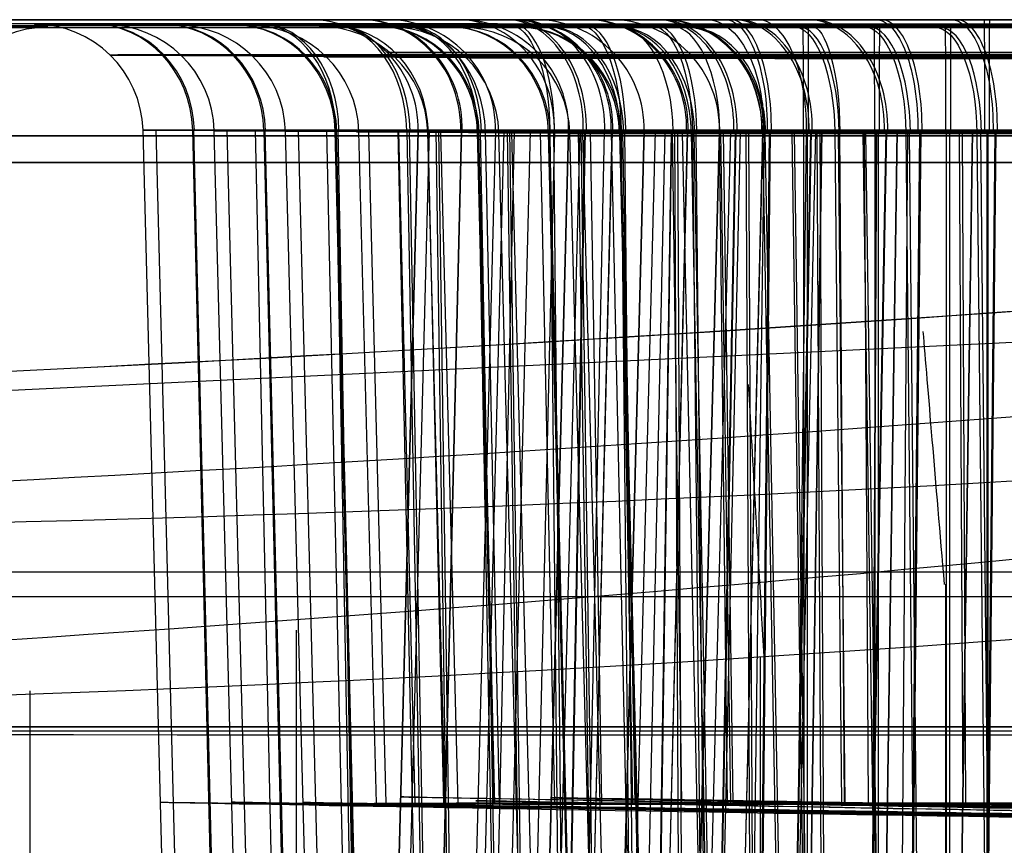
# Model space of a CAD drawing. Extents: x -64 to 57, y 4 to 161.
# Tile 302 of 342: x 9.05 to 10.4, y 155.03 to 156.17. Entities that reach past the tile are written whole.
import ezdxf

# ---------------------------------------------------------------- set-up
doc = ezdxf.new("R2010")
doc.units = 0
doc.layers.add('DEFAULT', color=7, linetype='CONTINUOUS')

msp = doc.modelspace()

# ---------------------------------------------------------------- linework, layer by layer
at = {"layer": 'DEFAULT', "color": 254}
for p, q in [((12.1083, 156.1663, 37.9762), (3.2359, 156.1663, 37.9733)), ((3.2359, 156.1663, 40.1558), (12.1084, 156.1663, 40.1578)), ((3.2359, 156.1663, 39.0655), (15.5379, 156.1663, 39.0655)), ((12.1084, 156.1663, 40.1578), (3.2359, 156.1663, 40.1558)), ((9.6019, 156.1667, 47.8246), (6.0712, 156.1667, 47.8246)), ((9.4073, 156.1583, 47.8655), (6.1436, 156.1584, 47.8594)), ((7.6048, 156.1663, 37.9747), (12.1083, 156.1663, 37.9762)), ((9.3869, 156.1663, 40.1572), (9.3869, 156.1663, 37.9753)), ((9.2585, 154.4104, 39.1712), (9.2166, 156.0143, 39.1715)), ((9.2166, 156.0143, 39.1715), (9.2166, 156.0143, 39.1761)), ((9.2585, 154.4104, 39.1712), (9.2166, 156.0143, 39.1715)), ((9.2758, 154.4105, 39.0005), (9.2347, 156.0144, 38.9926)), ((9.3241, 154.4104, 39.505), (9.2853, 156.0143, 39.5214)), ((9.3256, 154.4105, 38.8375), (9.2869, 156.0144, 38.8217)), ((9.3568, 154.4097, 42.1714), (9.3149, 156.0136, 42.1717)), ((9.3149, 156.0136, 42.1717), (9.3149, 156.0136, 42.1763)), ((9.3567, 154.4123, 42.1714), (9.3149, 156.0136, 42.1717)), ((9.374, 154.4097, 42.0007), (9.3329, 156.0137, 41.9928)), ((9.4067, 154.4105, 38.6865), (9.3719, 156.0145, 38.6635)), ((9.4224, 154.4096, 42.5052), (9.3836, 156.0135, 42.5216)), ((9.4239, 154.4098, 41.8377), (9.3852, 156.0137, 41.8219)), ((9.455, 154.409, 45.1716), (9.4131, 156.0129, 45.1719)), ((9.4131, 156.0129, 45.1719), (9.4131, 156.0129, 45.1765)), ((9.455, 154.4113, 45.1716), (9.4131, 156.0129, 45.1719)), ((9.4723, 154.409, 45.0009), (9.4311, 156.0129, 44.993)), ((9.505, 154.4098, 41.6867), (9.4702, 156.0137, 41.6637)), ((9.5206, 154.4089, 45.5054), (9.4818, 156.0128, 45.5217)), ((9.5123, 154.4103, 39.7884), (9.4826, 156.0142, 39.8184)), ((9.5221, 154.409, 44.8379), (9.4834, 156.013, 44.8221)), ((9.5155, 154.4106, 38.5546), (9.4859, 156.0145, 38.5252)), ((9.5385, 155.0862, 48.2476), (9.5144, 156.0122, 48.2498)), ((9.552, 155.0862, 48.0029), (9.5283, 156.0122, 47.9984)), ((9.5543, 154.4167, 45.131), (9.5961, 156.0128, 45.131)), ((9.5961, 156.0128, 45.131), (9.5543, 154.4167, 45.131)), ((9.6032, 154.4091, 44.6869), (9.5684, 156.013, 44.6639)), ((9.5922, 155.0861, 48.4866), (9.5695, 156.0121, 48.4953)), ((9.6113, 156.0128, 44.9773), (9.5703, 154.4167, 44.9691)), ((9.6105, 154.4095, 42.7886), (9.5808, 156.0135, 42.8186)), ((9.6138, 154.4098, 41.5548), (9.5842, 156.0138, 41.5254)), ((9.5961, 156.0128, 45.1338), (9.5961, 156.0128, 45.131)), ((9.6336, 155.0854, 51.1721), (9.6094, 156.0114, 51.1722)), ((9.6094, 156.0114, 51.1722), (9.6094, 156.0114, 51.1769)), ((9.6336, 155.086, 51.1721), (9.6094, 156.0114, 51.1722)), ((9.6317, 155.0862, 47.7713), (9.6101, 156.0123, 47.7605)), ((9.6557, 156.0128, 45.4315), (9.6171, 154.4167, 45.4475)), ((9.656, 156.0128, 44.8304), (9.6174, 154.4167, 44.8144)), ((9.6445, 154.4102, 39.8976), (9.6212, 156.0141, 39.9329)), ((9.6478, 154.4106, 38.4464), (9.6246, 156.0145, 38.4118)), ((9.6512, 155.0855, 50.998), (9.6275, 156.0115, 50.9934)), ((9.7027, 156.0128, 48.1978), (9.6611, 154.4167, 48.2014)), ((9.7143, 156.0128, 47.9818), (9.6732, 154.4167, 47.9739)), ((9.7005, 155.0853, 51.5127), (9.6781, 156.0114, 51.5222)), ((9.7088, 154.4088, 45.7888), (9.679, 156.0127, 45.8188)), ((9.7021, 155.0855, 50.8316), (9.6798, 156.0115, 50.8225)), ((9.712, 154.4091, 44.555), (9.6824, 156.013, 44.5256)), ((9.7084, 155.086, 48.7012), (9.6889, 156.012, 48.7158)), ((9.7288, 156.0128, 44.6944), (9.6941, 154.4167, 44.6711)), ((9.7423, 154.6811, 54.1722), (9.7075, 156.0107, 54.1724)), ((9.7075, 156.0107, 54.1724), (9.7075, 156.0107, 54.1771)), ((9.7423, 154.6814, 54.1722), (9.7075, 156.0107, 54.1724)), ((9.7505, 156.0128, 48.4087), (9.7114, 154.4167, 48.4234)), ((9.7428, 154.4095, 42.8977), (9.7194, 156.0134, 42.933)), ((9.746, 154.4099, 41.4467), (9.7228, 156.0138, 41.4121)), ((9.7597, 154.6811, 54.0001), (9.7256, 156.0107, 53.9936)), ((9.7842, 156.0128, 47.7773), (9.7469, 154.4167, 47.7585)), ((9.762, 154.4167, 51.131), (9.8038, 156.0128, 51.131)), ((9.8038, 156.0128, 51.131), (9.762, 154.4167, 51.131)), ((9.7849, 155.0855, 50.6775), (9.7648, 156.0115, 50.6642)), ((9.815, 154.4067, 54.506), (9.7762, 156.0106, 54.5224)), ((9.81, 154.6812, 53.8357), (9.7779, 156.0108, 53.8226)), ((9.8191, 156.0128, 50.9773), (9.7781, 154.4167, 50.9692)), ((9.7947, 154.4102, 39.9784), (9.7785, 156.0141, 40.0176)), ((9.7991, 154.4106, 38.3659), (9.7832, 156.0146, 38.3275)), ((9.8258, 156.0128, 45.6863), (9.7962, 154.4167, 45.7159)), ((9.8266, 156.0128, 44.5755), (9.7971, 154.4167, 44.5459)), ((9.8038, 156.0128, 51.1338), (9.8038, 156.0128, 51.131)), ((9.8475, 154.406, 57.1723), (9.8056, 156.01, 57.1726)), ((9.8056, 156.01, 57.1726), (9.8056, 156.01, 57.1773)), ((9.8475, 154.406, 57.1723), (9.8056, 156.01, 57.1726)), ((9.841, 154.4088, 45.8979), (9.8176, 156.0127, 45.9332)), ((9.8199, 154.4167, 48.6227), (9.8535, 156.0128, 48.5979)), ((9.8442, 154.4091, 44.4469), (9.821, 156.0131, 44.4123)), ((9.8648, 154.4061, 57.0016), (9.8236, 156.01, 56.9937)), ((9.8635, 156.0128, 51.4315), (9.8249, 154.4167, 51.4475)), ((9.8637, 156.0128, 50.8304), (9.8251, 154.4167, 50.8144)), ((9.8497, 155.086, 48.8528), (9.8341, 156.012, 48.8716)), ((9.8917, 154.6812, 53.6835), (9.8629, 156.0108, 53.6644)), ((9.866, 154.4167, 54.131), (9.9078, 156.0128, 54.131)), ((9.9078, 156.0128, 54.131), (9.866, 154.4167, 54.131)), ((9.9131, 154.406, 57.5063), (9.8743, 156.0099, 57.5226)), ((9.8925, 155.0852, 51.8019), (9.8754, 156.0113, 51.8192)), ((9.9147, 154.4061, 56.8385), (9.876, 156.01, 56.8228)), ((9.8929, 154.4095, 42.9786), (9.8768, 156.0134, 43.0177)), ((9.8958, 155.0856, 50.5429), (9.8788, 156.0116, 50.526)), ((9.8974, 154.4099, 41.3662), (9.8815, 156.0138, 41.3277)), ((9.923, 156.0128, 53.9774), (9.882, 154.4167, 53.9692)), ((9.9366, 156.0128, 50.6944), (9.9018, 154.4167, 50.6712)), ((9.9078, 156.0128, 54.1339), (9.9078, 156.0128, 54.131)), ((9.9451, 156.0127, 45.7843), (9.9218, 154.4167, 45.819)), ((9.9456, 156.0128, 44.478), (9.9224, 154.4167, 44.4432)), ((9.9674, 156.0128, 54.4315), (9.9288, 154.4167, 54.4474)), ((9.9677, 156.0128, 53.8305), (9.9291, 154.4167, 53.8145)), ((9.96, 155.0864, 47.415), (9.9473, 156.0124, 47.3945)), ((9.9586, 154.4102, 40.0287), (9.9504, 156.0141, 40.0703)), ((9.9624, 154.4106, 38.3167), (9.9544, 156.0146, 38.2759)), ((9.9958, 154.4061, 56.6875), (9.961, 156.0101, 56.6645)), ((9.97, 154.4167, 57.131), (10.0118, 156.0128, 57.131)), ((10.0118, 156.0128, 57.131), (9.97, 154.4167, 57.131)), ((10.0032, 154.4066, 54.7895), (9.9735, 156.0105, 54.8195)), ((9.9911, 154.4087, 45.9788), (9.975, 156.0127, 46.0179)), ((10.0014, 154.6812, 53.5504), (9.9769, 156.0108, 53.5261)), ((9.9956, 154.4092, 44.3664), (9.9797, 156.0131, 44.3279)), ((10.027, 156.0128, 56.9774), (9.986, 154.4167, 56.9692)), ((10.0335, 156.0128, 51.6863), (10.0039, 154.4167, 51.7158)), ((10.0343, 156.0128, 50.5755), (10.0048, 154.4167, 50.5459)), ((10.0405, 156.0128, 53.6945), (10.0058, 154.4167, 53.6712)), ((10.0118, 156.0128, 57.1339), (10.0118, 156.0128, 57.131)), ((10.0229, 155.0859, 48.968), (10.0119, 156.012, 48.9898)), ((10.0275, 155.0852, 51.9133), (10.014, 156.0112, 51.9336)), ((10.0308, 155.0856, 50.4326), (10.0174, 156.0116, 50.4126)), ((10.0714, 156.0128, 57.4314), (10.0328, 154.4167, 57.4474)), ((10.0717, 156.0128, 56.8305), (10.033, 154.4167, 56.8145)), ((10.0568, 154.4094, 43.0289), (10.0486, 156.0134, 43.0704)), ((10.0735, 156.0128, 47.4625), (10.0516, 154.4167, 47.427)), ((10.0606, 154.4099, 41.317), (10.0526, 156.0138, 41.2761)), ((10.0804, 156.0127, 45.8567), (10.0644, 154.4167, 45.8953)), ((10.0817, 156.0128, 44.4054), (10.0658, 154.4167, 44.3668)), ((10.1013, 154.4059, 57.7898), (10.0716, 156.0098, 57.8198)), ((10.1046, 154.4062, 56.5556), (10.075, 156.0101, 56.5262)), ((10.1374, 156.0128, 54.6862), (10.1079, 154.4167, 54.7157)), ((10.1382, 156.0128, 53.5756), (10.1087, 154.4167, 53.546)), ((10.1445, 156.0128, 56.6945), (10.1097, 154.4167, 56.6713)), ((10.1355, 154.4066, 54.8987), (10.1121, 156.0105, 54.9339)), ((10.1316, 156.0128, 48.8325), (10.1128, 154.4167, 48.8698)), ((10.1348, 154.6812, 53.4414), (10.1156, 156.0109, 53.4127)), ((10.1286, 154.4102, 40.046), (10.1285, 156.0141, 40.0884)), ((10.1528, 156.0127, 51.7842), (10.1296, 154.4167, 51.819)), ((10.1533, 156.0128, 50.478), (10.1301, 154.4167, 50.4433)), ((10.1332, 154.4106, 38.3002), (10.1333, 156.0145, 38.2586)), ((10.155, 154.4087, 46.0291), (10.1468, 156.0126, 46.0706)), ((10.1589, 154.4092, 44.3172), (10.1508, 156.0131, 44.2764)), ((10.1806, 155.0852, 51.9958), (10.1713, 156.0112, 52.0184)), ((10.1853, 155.0856, 50.3504), (10.1761, 156.0116, 50.3282)), ((10.1843, 155.0864, 47.3167), (10.1778, 156.0124, 47.2936)), ((10.2336, 154.4058, 57.899), (10.2102, 156.0097, 57.9342)), ((10.2414, 156.0128, 57.6861), (10.2118, 154.4167, 57.7156)), ((10.2176, 155.0859, 49.0397), (10.212, 156.0119, 49.0635)), ((10.2422, 156.0128, 56.5757), (10.2127, 154.4167, 56.5461)), ((10.2369, 154.4062, 56.4474), (10.2137, 156.0101, 56.4128)), ((10.228, 156.0127, 45.9016), (10.2199, 154.4167, 45.9425)), ((10.2286, 156.0128, 44.361), (10.2205, 154.4167, 44.32)), ((10.2268, 154.4094, 43.0462), (10.2267, 156.0134, 43.0885)), ((10.2314, 154.4099, 41.3004), (10.2315, 156.0138, 41.2588)), ((10.2567, 156.0127, 54.7841), (10.2335, 154.4167, 54.8189)), ((10.2572, 156.0128, 53.4781), (10.234, 154.4167, 53.4434)), ((10.2713, 156.0128, 47.3757), (10.2599, 154.4167, 47.3354)), ((10.2856, 154.4066, 54.9795), (10.2695, 156.0105, 55.0187)), ((10.2881, 156.0127, 51.8566), (10.2721, 154.4167, 51.8952)), ((10.2895, 156.0128, 50.4054), (10.2735, 154.4167, 50.3668)), ((10.2902, 154.4069, 53.3668), (10.2742, 156.0109, 53.3283)), ((10.325, 154.4087, 46.0463), (10.3249, 156.0126, 46.0887)), ((10.3296, 154.4091, 44.3007), (10.3297, 156.0131, 44.259)), ((10.3606, 156.0127, 57.784), (10.3374, 154.4167, 57.8187)), ((10.3611, 156.0128, 56.4782), (10.3379, 154.4167, 56.4435)), ((10.3479, 155.0852, 52.0471), (10.3431, 156.0112, 52.0711)), ((10.3519, 155.0856, 50.3002), (10.3472, 156.0116, 50.2767)), ((10.3838, 154.4058, 57.9798), (10.3676, 156.0097, 58.019)), ((10.3883, 154.4062, 56.3669), (10.3724, 156.0102, 56.3284)), ((10.392, 156.0127, 54.8565), (10.376, 154.4167, 54.8951)), ((10.3933, 156.0128, 53.4055), (10.3774, 154.4167, 53.3669)), ((10.381, 156.0128, 45.9167), (10.381, 154.4167, 45.9585)), ((10.3822, 156.0128, 44.346), (10.3822, 154.4167, 44.3042)), ((12.1083, 155.9698, 40.3578), (3.2359, 155.9698, 40.3558)), ((3.2359, 155.9698, 37.7733), (12.1083, 155.9698, 37.7762)), ((12.0349, 155.7989, 37.3667), (8.0507, 155.6081, 37.2299)), ((3.2359, 155.4056, 37.7635), (12.1083, 155.4056, 37.7664)), ((10.3238, 155.3882, 40.812), (10.3237, 153.5415, 40.8603)), ((3.2359, 155.3713, 40.3663), (12.1083, 155.3713, 40.3682)), ((9.428, 155.3249, 40.8127), (9.428, 153.5571, 40.8589)), ((10.068, 155.2882, 37.5228), (10.068, 153.5407, 37.477)), ((9.0603, 155.2414, 37.522), (9.0602, 153.5583, 37.4779)), ((11.3166, 155.0861, 48.1756), (9.5356, 155.0861, 48.1723)), ((9.6336, 155.0854, 51.1721), (9.6336, 155.086, 51.1721)), ((11.415, 155.0853, 51.1758), (9.6336, 155.0854, 51.1724))]:
    msp.add_line(p, q, dxfattribs=at)
at = {"layer": 'DEFAULT', "color": 254, "extrusion": (3.28787e-05, 1, 0.000242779)}
for centre, radius, start, end in [((-25.969, -615.3516, 156.1702), 651.2, 87.9432221, 89.9439449), ((-81.5281, 889.4198, 156.1702), 832.9546, 272.8966312, 275.4213071), ((-8.0165, 55.6317, 156.1702), 1.0638, 180.22, 0.1442), ((-8.0165, 55.6317, 156.1702), 1.0638, 0.1441, 180.2202), ((-10.1264, 39.1356, 156.1702), 1.0649, 180.243, 0.1673), ((-10.1264, 39.1356, 156.1702), 1.0649, 0.1671, 180.2431), ((-10.2246, 42.1358, 156.1702), 1.0648, 180.2412, 0.1655), ((-10.2246, 42.1358, 156.1702), 1.0648, 0.1653, 180.2413), ((-10.421, 48.1362, 156.1702), 1.0648, 143.4462, 36.3093), ((-10.3228, 45.136, 156.1702), 1.0648, 180.2401, 0.1644), ((-10.3228, 45.136, 156.1702), 1.0648, 0.1643, 180.2403), ((-10.5192, 51.1364, 156.1702), 1.0649, 180.2401, 0.1643), ((-10.5192, 51.1364, 156.1702), 1.0649, 0.1642, 180.2402), ((-10.6174, 54.1366, 156.1702), 1.065, 180.2412, 0.1655), ((-10.6174, 54.1366, 156.1702), 1.065, 0.1653, 180.2414), ((-10.421, 48.1362, 156.1702), 1.0648, 36.3091, 143.4465), ((-10.7156, 57.1368, 156.1702), 1.0651, 180.2431, 0.1673), ((-10.7156, 57.1368, 156.1702), 1.0651, 0.1672, 180.2432), ((-10.421, 48.1362, 156.1278), 0.9603, 36.3091, 143.4465), ((-10.421, 48.1362, 156.0242), 0.9149, 143.4462, 36.3094), ((-25.969, -615.3516, 155.1952), 651.183, 87.9432221, 89.9439449), ((-81.5281, 889.4196, 155.1952), 832.9374, 272.8966309, 275.4213073), ((-10.421, 48.1362, 155.0981), 0.8906, 143.4458, 36.309), ((-10.5192, 51.1364, 155.0981), 0.8907, 359.8712, 179.893), ((-10.5192, 51.1364, 155.0981), 0.8907, 359.8712, 179.893), ((-10.5192, 51.1364, 155.0981), 0.8907, 179.8928, 359.8714), ((-10.421, 48.1362, 155.0981), 0.8906, 36.3087, 143.4461)]:
    msp.add_arc(centre, radius, start, end, dxfattribs=at)
at = {"layer": 'DEFAULT', "color": 254, "extrusion": (1.09003e-12, 1, -2.95414e-10)}
msp.add_arc((-24.7859, -615.3846, 156.1667), 651.2, 88.0510012, 90.0517239, dxfattribs=at)
at = {"layer": 'DEFAULT', "color": 254, "extrusion": (2.93467e-14, 1, -2.18914e-15)}
msp.add_arc((-83.1755, 889.2796, 156.1667), 832.9546, 273.0044103, 275.5290862, dxfattribs=at)
at = {"layer": 'DEFAULT', "color": 254, "extrusion": (0, 1, 0)}
for centre, radius, start, end in [((-4.9239, 1.4636, 156.1667), 40.512, 89.99986, 100.34853), ((-4.9239, 1.4636, 156.1667), 40.512, 89.99986, 100.13683), ((-4.9238, 76.7173, 156.1667), 40.512, 259.6513, 269.99998), ((-10.5891, 51.1313, 156.1667), 0.9352, 180.2662, 0.1864), ((-10.5891, 51.1313, 156.1667), 0.9352, 0.1866, 180.2661), ((-10.7968, 57.1313, 156.1667), 0.935, 180.2718, 0.1921), ((-10.7968, 57.1313, 156.1667), 0.935, 0.1923, 180.2716), ((-24.7859, -615.3846, 155.1917), 651.183, 88.0510011, 90.0517239), ((-83.1755, 889.2794, 155.1917), 832.9374, 273.00441, 275.5290864)]:
    msp.add_arc(centre, radius, start, end, dxfattribs=at)
at = {"layer": 'DEFAULT', "color": 254, "extrusion": (2.71633e-14, 1, -2.56834e-13)}
msp.add_arc((-4.9238, 76.7173, 156.1667), 40.512, 259.6513, 269.99998, dxfattribs=at)
at = {"layer": 'DEFAULT', "color": 254, "extrusion": (0.003797, -0.000242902, 0.999993)}
msp.add_arc((8.874, 156.0199, 55.6617), 0.15, 89.9982, 178.4982, dxfattribs=at)
at = {"layer": 'DEFAULT', "color": 254, "extrusion": (0.003024, -0.000242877, 0.999995)}
msp.add_arc((8.9481, 156.0199, 39.1659), 0.15, 1.4982, 89.9982, dxfattribs=at)
at = {"layer": 'DEFAULT', "color": 254, "extrusion": (-0.379934, -0.000212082, 0.925014)}
msp.add_arc((-156.0054, 23.2708, 32.3537), 0.15, 91.4634, 179.9634, dxfattribs=at)
at = {"layer": 'DEFAULT', "color": 254, "extrusion": (0.386036, -0.000236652, 0.922484)}
msp.add_arc((156.0159, 6.9293, 40.011), 0.15, 271.536, 0.036, dxfattribs=at)
at = {"layer": 'DEFAULT', "color": 254, "extrusion": (0.002992, -0.000242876, 0.999995)}
msp.add_arc((9.0387, 156.0199, 42.1661), 0.15, 1.4982, 89.9982, dxfattribs=at)
at = {"layer": 'DEFAULT', "color": 254, "extrusion": (-0.379963, -0.000212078, 0.925002)}
msp.add_arc((-156.0046, 24.5027, 35.0908), 0.15, 91.4634, 179.9634, dxfattribs=at)
at = {"layer": 'DEFAULT', "color": 254, "extrusion": (0.386007, -0.000236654, 0.922496)}
msp.add_arc((156.0152, 7.9955, 42.8167), 0.15, 271.536, 0.036, dxfattribs=at)
at = {"layer": 'DEFAULT', "color": 254, "extrusion": (0.002974, -0.000242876, 0.999996)}
msp.add_arc((9.1287, 156.0199, 45.1664), 0.15, 1.4982, 89.9981, dxfattribs=at)
at = {"layer": 'DEFAULT', "color": 254, "extrusion": (-0.379979, -0.000212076, 0.924995)}
msp.add_arc((-156.0038, 25.7342, 37.8282), 0.15, 91.4634, 179.9634, dxfattribs=at)
at = {"layer": 'DEFAULT', "color": 254, "extrusion": (0.38599, -0.000236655, 0.922503)}
msp.add_arc((156.0146, 9.0622, 45.6225), 0.15, 271.536, 0.036, dxfattribs=at)
at = {"layer": 'DEFAULT', "color": 254, "extrusion": (0.082251, -0.000244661, 0.996612)}
msp.add_arc((156.0354, -4.9011, 48.8303), 0.15, 271.6691, 0.1691, dxfattribs=at)
at = {"layer": 'DEFAULT', "color": 254, "extrusion": (-0.704709, -0.000149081, 0.709496)}
msp.add_arc((-156.0086, 33.7527, 20.6304), 0.15, 91.4803, 179.9803, dxfattribs=at)
at = {"layer": 'DEFAULT', "color": 254, "extrusion": (0.709746, -0.000194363, 0.704458)}
msp.add_arc((156.0128, 21.761, 34.7564), 0.15, 271.5196, 0.0196, dxfattribs=at)
at = {"layer": 'DEFAULT', "color": 254, "extrusion": (-1.53712e-14, 1, -4.55395e-14)}
msp.add_arc((-10.3814, 45.1313, 156.1667), 0.9353, 180.2631, 0.1832, dxfattribs=at)
at = {"layer": 'DEFAULT', "color": 254, "extrusion": (0.003273, -1.90655e-13, 0.999995)}
msp.add_arc((9.2983, 156.0167, 45.165), 0.15, 358.5, 90, dxfattribs=at)
at = {"layer": 'DEFAULT', "color": 254, "extrusion": (-1.52527e-14, 1, -1.51286e-14)}
msp.add_arc((-10.3814, 45.1313, 156.1667), 0.9353, 0.1834, 180.263, dxfattribs=at)
at = {"layer": 'DEFAULT', "color": 254, "extrusion": (-2.31676e-10, 1, 6.66669e-14)}
msp.add_arc((-10.4853, 48.1313, 156.1667), 0.9353, 143.5856, 36.4481, dxfattribs=at)
at = {"layer": 'DEFAULT', "color": 254, "extrusion": (0.002973, -0.000242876, 0.999996)}
msp.add_arc((9.3073, 156.0199, 51.1673), 0.15, 1.4982, 89.9981, dxfattribs=at)
at = {"layer": 'DEFAULT', "color": 254, "extrusion": (-0.704731, -0.000149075, 0.709474)}
msp.add_arc((-156.0079, 35.9374, 22.6887), 0.15, 91.4803, 179.9803, dxfattribs=at)
at = {"layer": 'DEFAULT', "color": 254, "extrusion": (-0.452499, -0.000201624, 0.891765)}
msp.add_arc((-156.0041, 30.0936, 38.2107), 0.15, 91.4693, 179.9693, dxfattribs=at)
at = {"layer": 'DEFAULT', "color": 254, "extrusion": (0.709723, -0.000194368, 0.70448)}
msp.add_arc((156.0121, 23.8199, 36.9404), 0.15, 271.5196, 0.0196, dxfattribs=at)
at = {"layer": 'DEFAULT', "color": 254, "extrusion": (-0.37966, -3.24995e-15, 0.925126)}
msp.add_arc((-156.0167, 25.8034, 37.8108), 0.15, 88.5, 180, dxfattribs=at)
at = {"layer": 'DEFAULT', "color": 254, "extrusion": (0.38627, -7.14988e-14, 0.922386)}
msp.add_arc((156.0167, 8.7925, 45.6384), 0.15, 268.5, 0, dxfattribs=at)
at = {"layer": 'DEFAULT', "color": 254, "extrusion": (-0.379981, -0.000212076, 0.924994)}
msp.add_arc((-156.0022, 28.1959, 43.3038), 0.15, 91.4634, 179.9634, dxfattribs=at)
at = {"layer": 'DEFAULT', "color": 254, "extrusion": (0.385989, -0.000236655, 0.922503)}
msp.add_arc((156.0132, 11.1971, 51.2337), 0.15, 271.536, 0.036, dxfattribs=at)
at = {"layer": 'DEFAULT', "color": 254, "extrusion": (0.084691, 2.17413e-13, 0.996407)}
msp.add_arc((156.0167, -5.436, 48.8464), 0.15, 268.5, 360, dxfattribs=at)
at = {"layer": 'DEFAULT', "color": 254, "extrusion": (0.002994, -0.000242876, 0.999995)}
msp.add_arc((9.3953, 156.0199, 54.168), 0.15, 1.4982, 89.9981, dxfattribs=at)
at = {"layer": 'DEFAULT', "color": 254, "extrusion": (0.592141, -0.000215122, 0.805834)}
msp.add_arc((156.0115, 21.2346, 44.9605), 0.15, 271.5235, 0.0235, dxfattribs=at)
at = {"layer": 'DEFAULT', "color": 254, "extrusion": (-0.704744, -0.000149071, 0.709462)}
msp.add_arc((-156.0071, 38.1219, 24.7474), 0.15, 91.4803, 179.9803, dxfattribs=at)
at = {"layer": 'DEFAULT', "color": 254, "extrusion": (0.709711, -0.000194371, 0.704493)}
msp.add_arc((156.0114, 25.8793, 39.1241), 0.15, 271.5196, 0.0196, dxfattribs=at)
at = {"layer": 'DEFAULT', "color": 254, "extrusion": (-0.379962, -0.000212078, 0.925002)}
msp.add_arc((-156.0015, 29.4257, 46.0423), 0.15, 91.4634, 179.9634, dxfattribs=at)
at = {"layer": 'DEFAULT', "color": 254, "extrusion": (0.386008, -0.000236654, 0.922495)}
msp.add_arc((156.0125, 12.2658, 54.039), 0.15, 271.536, 0.036, dxfattribs=at)
at = {"layer": 'DEFAULT', "color": 254, "extrusion": (-0.450328, 6.6713e-14, 0.892863)}
msp.add_arc((-156.0167, 30.1015, 38.2528), 0.15, 88.5, 180, dxfattribs=at)
at = {"layer": 'DEFAULT', "color": 254, "extrusion": (0.003329, 4.16418e-13, 0.999994)}
msp.add_arc((9.4836, 156.0167, 51.1662), 0.15, 358.5, 90, dxfattribs=at)
at = {"layer": 'DEFAULT', "color": 254, "extrusion": (0.003027, -0.000242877, 0.999995)}
msp.add_arc((9.4825, 156.0199, 57.1689), 0.15, 1.4982, 89.9982, dxfattribs=at)
at = {"layer": 'DEFAULT', "color": 254, "extrusion": (-0.704497, 3.86432e-14, 0.709707)}
msp.add_arc((-156.0167, 38.2273, 24.7164), 0.15, 88.5, 180, dxfattribs=at)
at = {"layer": 'DEFAULT', "color": 254, "extrusion": (0.922314, 6.34953e-05, -0.386441)}
msp.add_arc((156.01, 38.9848, -5.7838), 0.15, 0.015, 88.5151, dxfattribs=at)
at = {"layer": 'DEFAULT', "color": 254, "extrusion": (0.709938, 8.05809e-15, 0.704265)}
msp.add_arc((156.0167, 25.6645, 39.1545), 0.15, 268.5, 360, dxfattribs=at)
at = {"layer": 'DEFAULT', "color": 254, "extrusion": (-0.379609, -3.29002e-14, 0.925147)}
msp.add_arc((-156.0167, 28.2712, 43.2843), 0.15, 88.5, 180, dxfattribs=at)
at = {"layer": 'DEFAULT', "color": 254, "extrusion": (0.386321, 8.65465e-14, 0.922364)}
msp.add_arc((156.0167, 10.9213, 51.2524), 0.15, 268.5, 0, dxfattribs=at)
at = {"layer": 'DEFAULT', "color": 254, "extrusion": (0.925243, -0.000122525, 0.379375)}
msp.add_arc((156.0115, 33.474, 24.2163), 0.15, 271.515, 0.0151, dxfattribs=at)
at = {"layer": 'DEFAULT', "color": 254, "extrusion": (-2.31676e-10, 1, 2.54666e-14)}
msp.add_arc((-10.4853, 48.1313, 156.1667), 0.9353, 36.4484, 143.5853, dxfattribs=at)
at = {"layer": 'DEFAULT', "color": 254, "extrusion": (0.594098, 7.49505e-09, 0.804393)}
msp.add_arc((156.0167, 21.0957, 44.9457), 0.15, 268.5, 360, dxfattribs=at)
at = {"layer": 'DEFAULT', "color": 254, "extrusion": (-0.379933, -0.000212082, 0.925014)}
msp.add_arc((-156.0007, 30.6548, 48.7812), 0.15, 91.4634, 179.9634, dxfattribs=at)
at = {"layer": 'DEFAULT', "color": 254, "extrusion": (0.386039, -0.000236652, 0.922483)}
msp.add_arc((156.0119, 13.3353, 56.8442), 0.15, 271.536, 0.036, dxfattribs=at)
at = {"layer": 'DEFAULT', "color": 254, "extrusion": (1.52572e-14, 1, 1.51326e-14)}
msp.add_arc((-10.693, 54.1313, 156.1667), 0.9351, 180.2687, 0.1889, dxfattribs=at)
at = {"layer": 'DEFAULT', "color": 254, "extrusion": (1.51359e-14, 1, -1.52419e-14)}
msp.add_arc((-10.693, 54.1313, 156.1667), 0.9351, 0.1891, 180.2685, dxfattribs=at)
at = {"layer": 'DEFAULT', "color": 254, "extrusion": (0.003374, 2.14934e-13, 0.999994)}
msp.add_arc((9.5752, 156.0167, 54.167), 0.15, 358.5, 90, dxfattribs=at)
at = {"layer": 'DEFAULT', "color": 254, "extrusion": (-0.704745, -0.000149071, 0.709461)}
msp.add_arc((-156.0056, 42.49, 28.866), 0.15, 91.4803, 179.9803, dxfattribs=at)
at = {"layer": 'DEFAULT', "color": 254, "extrusion": (0.70971, -0.000194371, 0.704494)}
msp.add_arc((156.01, 29.9995, 43.4908), 0.15, 271.5196, 0.0196, dxfattribs=at)
at = {"layer": 'DEFAULT', "color": 254, "extrusion": (0.922326, 6.34878e-05, -0.386412)}
msp.add_arc((156.0092, 41.7901, -6.8513), 0.15, 0.015, 88.5151, dxfattribs=at)
at = {"layer": 'DEFAULT', "color": 254, "extrusion": (0.925231, -0.000122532, 0.379405)}
msp.add_arc((156.0107, 36.2118, 25.4465), 0.15, 271.515, 0.0151, dxfattribs=at)
at = {"layer": 'DEFAULT', "color": 254, "extrusion": (-0.379569, -3.73521e-14, 0.925164)}
msp.add_arc((-156.0167, 29.5042, 46.0216), 0.15, 88.5, 180, dxfattribs=at)
at = {"layer": 'DEFAULT', "color": 254, "extrusion": (0.386362, 1.94463e-13, 0.922347)}
msp.add_arc((156.0167, 11.9868, 54.0591), 0.15, 268.5, 0, dxfattribs=at)
at = {"layer": 'DEFAULT', "color": 254, "extrusion": (0.00343, 1.0097e-15, 0.999994)}
msp.add_arc((9.6658, 156.0167, 57.1679), 0.15, 358.5, 90, dxfattribs=at)
at = {"layer": 'DEFAULT', "color": 254, "extrusion": (-0.704731, -0.000149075, 0.709475)}
msp.add_arc((-156.0049, 44.6733, 30.9262), 0.15, 91.4803, 179.9803, dxfattribs=at)
at = {"layer": 'DEFAULT', "color": 254, "extrusion": (0.852435, 9.89058e-05, -0.522832)}
msp.add_arc((156.0073, 45.4611, -16.284), 0.15, 0.0163, 88.5163, dxfattribs=at)
at = {"layer": 'DEFAULT', "color": 254, "extrusion": (0.709724, -0.000194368, 0.704479)}
msp.add_arc((156.0093, 32.0607, 45.6734), 0.15, 271.5196, 0.0196, dxfattribs=at)
at = {"layer": 'DEFAULT', "color": 254, "extrusion": (0.922333, 6.34836e-05, -0.386395)}
msp.add_arc((156.0085, 44.5954, -7.9192), 0.15, 0.015, 88.5151, dxfattribs=at)
at = {"layer": 'DEFAULT', "color": 254, "extrusion": (0.925224, -0.000122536, 0.379421)}
msp.add_arc((156.01, 38.95, 26.6763), 0.15, 271.515, 0.0151, dxfattribs=at)
at = {"layer": 'DEFAULT', "color": 254, "extrusion": (-0.704458, 4.57664e-14, 0.709746)}
msp.add_arc((-156.0167, 42.6002, 28.8306), 0.15, 88.5, 180, dxfattribs=at)
at = {"layer": 'DEFAULT', "color": 254, "extrusion": (0.709977, -1.08628e-13, 0.704225)}
msp.add_arc((156.0167, 29.7801, 43.5259), 0.15, 268.5, 360, dxfattribs=at)
at = {"layer": 'DEFAULT', "color": 254, "extrusion": (-0.379518, 3.50371e-13, 0.925184)}
msp.add_arc((-156.0167, 30.7364, 48.7594), 0.15, 88.5, 180, dxfattribs=at)
at = {"layer": 'DEFAULT', "color": 254, "extrusion": (0.386414, -1.69175e-13, 0.922326)}
msp.add_arc((156.0167, 13.0531, 56.8656), 0.15, 268.5, 0, dxfattribs=at)
at = {"layer": 'DEFAULT', "color": 254, "extrusion": (0.891998, -0.000139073, 0.452039)}
msp.add_arc((156.0095, 39.334, 31.055), 0.15, 271.5156, 0.0156, dxfattribs=at)
at = {"layer": 'DEFAULT', "color": 254, "extrusion": (-0.704708, -0.000149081, 0.709497)}
msp.add_arc((-156.0041, 46.8561, 32.9871), 0.15, 91.4803, 179.9803, dxfattribs=at)
at = {"layer": 'DEFAULT', "color": 254, "extrusion": (0.709747, -0.000194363, 0.704457)}
msp.add_arc((156.0086, 34.1225, 47.8557), 0.15, 271.5196, 0.0196, dxfattribs=at)
at = {"layer": 'DEFAULT', "color": 254, "extrusion": (0.851152, -2.89824e-14, -0.524919)}
msp.add_arc((156.0167, 45.5357, -16.3405), 0.15, 360, 91.5, dxfattribs=at)
at = {"layer": 'DEFAULT', "color": 254, "extrusion": (0.922201, -2.05102e-13, -0.38671)}
msp.add_arc((156.0167, 44.6995, -7.8789), 0.15, 359.9999, 91.5, dxfattribs=at)
at = {"layer": 'DEFAULT', "color": 254, "extrusion": (0.925352, 1.42908e-14, 0.37911)}
msp.add_arc((156.0167, 38.762, 26.7161), 0.15, 268.5, 0, dxfattribs=at)
at = {"layer": 'DEFAULT', "color": 254, "extrusion": (-0.704427, -1.74473e-13, 0.709776)}
msp.add_arc((-156.0167, 44.786, 30.8887), 0.15, 88.5, 180, dxfattribs=at)
at = {"layer": 'DEFAULT', "color": 254, "extrusion": (0.710008, 1.97668e-14, 0.704194)}
msp.add_arc((156.0167, 31.8388, 45.7109), 0.15, 268.5, 360, dxfattribs=at)
at = {"layer": 'DEFAULT', "color": 254, "extrusion": (0.89307, 9.56508e-14, 0.449917)}
msp.add_arc((156.0167, 39.2024, 31.0192), 0.15, 268.5, 0, dxfattribs=at)
at = {"layer": 'DEFAULT', "color": 254, "extrusion": (0.922334, 6.34833e-05, -0.386394)}
msp.add_arc((156.007, 50.2056, -10.0565), 0.15, 0.015, 88.5151, dxfattribs=at)
at = {"layer": 'DEFAULT', "color": 254, "extrusion": (0.925224, -0.000122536, 0.379422)}
msp.add_arc((156.0086, 44.4272, 29.1348), 0.15, 271.515, 0.0151, dxfattribs=at)
at = {"layer": 'DEFAULT', "color": 254, "extrusion": (0.999989, -3.17493e-05, -0.004651)}
msp.add_arc((156.011, 38.1553, 9.9444), 0.15, 0.0139, 88.5139, dxfattribs=at)
at = {"layer": 'DEFAULT', "color": 254, "extrusion": (-0.704388, -1.30888e-14, 0.709815)}
msp.add_arc((-156.0167, 46.9713, 32.9475), 0.15, 88.5, 180, dxfattribs=at)
at = {"layer": 'DEFAULT', "color": 254, "extrusion": (0.999995, -3.20859e-05, -0.003265)}
msp.add_arc((156.0105, 40.2712, 9.9986), 0.15, 271.5139, 0.0139, dxfattribs=at)
at = {"layer": 'DEFAULT', "color": 254, "extrusion": (0.962528, 3.41907e-05, -0.271182)}
msp.add_arc((156.0081, 48.133, -3.0232), 0.15, 0.0144, 88.5145, dxfattribs=at)
at = {"layer": 'DEFAULT', "color": 254, "extrusion": (0.710047, -5.54717e-14, 0.704155)}
msp.add_arc((156.0167, 33.8982, 47.8954), 0.15, 268.5, 360, dxfattribs=at)
at = {"layer": 'DEFAULT', "color": 254, "extrusion": (0.922326, 6.34882e-05, -0.386413)}
msp.add_arc((156.0063, 53.0104, -11.1263), 0.15, 0.015, 88.5151, dxfattribs=at)
at = {"layer": 'DEFAULT', "color": 254, "extrusion": (0.925231, -0.000122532, 0.379403)}
msp.add_arc((156.0079, 47.1665, 30.3631), 0.15, 271.515, 0.0151, dxfattribs=at)
at = {"layer": 'DEFAULT', "color": 254, "extrusion": (0.999989, -3.1757e-05, -0.004619)}
msp.add_arc((156.0102, 41.1557, 10.03), 0.15, 0.0139, 88.5139, dxfattribs=at)
at = {"layer": 'DEFAULT', "color": 254, "extrusion": (0.92218, 3.615e-14, -0.386761)}
msp.add_arc((156.0167, 50.3125, -10.0104), 0.15, 359.9999, 91.5, dxfattribs=at)
at = {"layer": 'DEFAULT', "color": 254, "extrusion": (0.999995, -3.20934e-05, -0.003234)}
msp.add_arc((156.0097, 43.2713, 10.0883), 0.15, 271.5139, 0.0139, dxfattribs=at)
at = {"layer": 'DEFAULT', "color": 254, "extrusion": (0.925373, -8.42759e-14, 0.379059)}
msp.add_arc((156.0167, 44.2368, 29.1806), 0.15, 268.5, 0, dxfattribs=at)
at = {"layer": 'DEFAULT', "color": 254, "extrusion": (0.922313, 6.34959e-05, -0.386443)}
msp.add_arc((156.0055, 55.815, -12.1969), 0.15, 0.015, 88.5151, dxfattribs=at)
at = {"layer": 'DEFAULT', "color": 254, "extrusion": (0.925244, -0.000122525, 0.379374)}
msp.add_arc((156.0071, 49.9063, 31.5906), 0.15, 271.515, 0.0151, dxfattribs=at)
at = {"layer": 'DEFAULT', "color": 254, "extrusion": (0.999989, -3.17613e-05, -0.004601)}
msp.add_arc((156.0095, 44.1561, 10.1151), 0.15, 0.0139, 88.5139, dxfattribs=at)
at = {"layer": 'DEFAULT', "color": 254, "extrusion": (0.999995, -3.20977e-05, -0.003216)}
msp.add_arc((156.009, 46.2716, 10.1776), 0.15, 271.5139, 0.0139, dxfattribs=at)
at = {"layer": 'DEFAULT', "color": 254, "extrusion": (0.922163, -1.14616e-13, -0.386802)}
msp.add_arc((156.0167, 53.1188, -11.0773), 0.15, 359.9999, 91.5, dxfattribs=at)
at = {"layer": 'DEFAULT', "color": 254, "extrusion": (0.925389, -1.04399e-13, 0.379018)}
msp.add_arc((156.0167, 46.9748, 30.4118), 0.15, 268.5, 0, dxfattribs=at)
at = {"layer": 'DEFAULT', "color": 254, "extrusion": (0.999988, -2.87487e-14, -0.00495)}
msp.add_arc((156.0167, 44.2468, 10.158), 0.15, 0, 91.5, dxfattribs=at)
at = {"layer": 'DEFAULT', "color": 254, "extrusion": (0.999993, 5.57642e-14, -0.003611)}
msp.add_arc((156.0167, 46.1038, 10.2184), 0.15, 268.5, 360, dxfattribs=at)
at = {"layer": 'DEFAULT', "color": 254, "extrusion": (3.28784e-05, 1, 0.000242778)}
for centre, radius, start, end in [((-10.1264, 39.1356, 156.1278), 0.9603, 180.2432, 0.1666), ((-10.2246, 42.1358, 156.1278), 0.9603, 180.2414, 0.1648), ((-10.3228, 45.136, 156.1278), 0.9602, 180.2404, 0.1638), ((-10.5192, 51.1364, 156.1278), 0.9603, 180.2404, 0.1637), ((-10.6174, 54.1366, 156.1278), 0.9604, 180.2415, 0.1648), ((-10.7156, 57.1368, 156.1278), 0.9606, 180.2434, 0.1667)]:
    msp.add_arc(centre, radius, start, end, dxfattribs=at)
at = {"layer": 'DEFAULT', "color": 254, "extrusion": (3.28784e-05, 1, 0.000242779)}
for centre, radius, start, end in [((-10.1264, 39.1356, 156.1278), 0.9603, 0.1664, 180.2434), ((-10.2246, 42.1358, 156.1278), 0.9603, 0.1646, 180.2416), ((-10.3228, 45.136, 156.1278), 0.9602, 0.1636, 180.2406), ((-10.5192, 51.1364, 156.1278), 0.9603, 0.1635, 180.2405), ((-10.6174, 54.1366, 156.1278), 0.9604, 0.1647, 180.2417), ((-10.7156, 57.1368, 156.1278), 0.9606, 0.1665, 180.2435)]:
    msp.add_arc(centre, radius, start, end, dxfattribs=at)
at = {"layer": 'DEFAULT', "color": 254, "extrusion": (3.28786e-05, 1, 0.000242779)}
msp.add_arc((-10.421, 48.1362, 156.1277), 0.9602, 143.4462, 36.3094, dxfattribs=at)
at = {"layer": 'DEFAULT', "color": 254, "extrusion": (2.19014e-10, 1, 6.8153e-10)}
msp.add_arc((-10.3814, 45.1313, 156.1215), 0.828, 180.2634, 0.1827, dxfattribs=at)
at = {"layer": 'DEFAULT', "color": 254, "extrusion": (2.16085e-10, 1, -7.08988e-11)}
msp.add_arc((-10.3814, 45.1313, 156.1215), 0.828, 0.1829, 180.2632, dxfattribs=at)
at = {"layer": 'DEFAULT', "color": 254, "extrusion": (-7.60632e-10, 1, 4.75562e-10)}
msp.add_arc((-10.4853, 48.1313, 156.1214), 0.8279, 143.5856, 36.448, dxfattribs=at)
at = {"layer": 'DEFAULT', "color": 254, "extrusion": (2.25137e-10, 1, 6.91397e-10)}
msp.add_arc((-10.5891, 51.1313, 156.1215), 0.8279, 180.2665, 0.1859, dxfattribs=at)
at = {"layer": 'DEFAULT', "color": 254, "extrusion": (2.22093e-10, 1, -6.64111e-11)}
msp.add_arc((-10.5891, 51.1313, 156.1215), 0.8279, 0.1861, 180.2663, dxfattribs=at)
at = {"layer": 'DEFAULT', "color": 254, "extrusion": (-2.64571e-11, 1, -4.4556e-10)}
msp.add_arc((-10.4853, 48.1313, 156.1214), 0.8279, 36.4484, 143.5853, dxfattribs=at)
at = {"layer": 'DEFAULT', "color": 254, "extrusion": (2.30098e-10, 1, 6.98491e-10)}
msp.add_arc((-10.693, 54.1313, 156.1215), 0.8278, 180.269, 0.1884, dxfattribs=at)
at = {"layer": 'DEFAULT', "color": 254, "extrusion": (2.2706e-10, 1, -6.24502e-11)}
msp.add_arc((-10.693, 54.1313, 156.1215), 0.8278, 0.1886, 180.2688, dxfattribs=at)
at = {"layer": 'DEFAULT', "color": 254, "extrusion": (2.36424e-10, 1, 7.06915e-10)}
msp.add_arc((-10.7968, 57.1313, 156.1215), 0.8277, 180.2721, 0.1915, dxfattribs=at)
at = {"layer": 'DEFAULT', "color": 254, "extrusion": (2.33314e-10, 1, -5.72975e-11)}
msp.add_arc((-10.7968, 57.1313, 156.1215), 0.8277, 0.1918, 180.2719, dxfattribs=at)
at = {"layer": 'DEFAULT', "color": 254, "extrusion": (2.90299e-14, 1, 1.30575e-14)}
msp.add_arc((-4.9238, 76.7173, 156.0067), 40.192, 259.6513, 269.99998, dxfattribs=at)
at = {"layer": 'DEFAULT', "color": 254, "extrusion": (1.73591e-14, 1, 1.28853e-13)}
msp.add_arc((-4.9239, 1.4636, 156.0067), 40.192, 89.99986, 100.34853, dxfattribs=at)
at = {"layer": 'DEFAULT', "color": 254, "extrusion": (3.28779e-05, 1, 0.000242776)}
for centre, radius, start, end in [((-10.1264, 39.1356, 156.0242), 0.9149, 180.2434, 359.8742), ((-10.2246, 42.1358, 156.0242), 0.9149, 180.2416, 359.8735), ((-10.3228, 45.136, 156.0242), 0.9148, 180.2406, 359.8729), ((-10.5192, 51.1364, 156.0242), 0.9149, 180.2405, 359.8714), ((-10.6174, 54.1366, 156.0242), 0.915, 180.2417, 359.8708), ((-10.7156, 57.1368, 156.0242), 0.9152, 180.2435, 359.8701)]:
    msp.add_arc(centre, radius, start, end, dxfattribs=at)
at = {"layer": 'DEFAULT', "color": 254, "extrusion": (3.28779e-05, 1, 0.000242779)}
for centre, radius, start, end in [((-10.1264, 39.1356, 156.0242), 0.9149, 180.2434, 359.8742), ((-10.2246, 42.1358, 156.0242), 0.9149, 180.2416, 359.8736), ((-10.3228, 45.136, 156.0242), 0.9148, 180.2406, 359.8729), ((-10.5192, 51.1364, 156.0242), 0.9149, 180.2405, 359.8714), ((-10.6174, 54.1366, 156.0242), 0.915, 180.2417, 359.8708), ((-10.7156, 57.1368, 156.0242), 0.9152, 180.2435, 359.8701)]:
    msp.add_arc(centre, radius, start, end, dxfattribs=at)
at = {"layer": 'DEFAULT', "color": 254, "extrusion": (3.28775e-05, 1, 0.000242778)}
for centre, radius, start, end in [((-10.1264, 39.1356, 156.0242), 0.9149, 0.1661, 179.8902), ((-10.2246, 42.1358, 156.0242), 0.9149, 0.1643, 179.8908), ((-10.3228, 45.136, 156.0242), 0.9148, 0.1633, 179.8915), ((-10.5192, 51.1364, 156.0242), 0.9149, 0.1632, 179.893), ((-10.6174, 54.1366, 156.0242), 0.915, 0.1643, 179.8936), ((-10.7156, 57.1368, 156.0242), 0.9152, 0.1662, 179.8943)]:
    msp.add_arc(centre, radius, start, end, dxfattribs=at)
at = {"layer": 'DEFAULT', "color": 254, "extrusion": (3.28789e-05, 1, 0.00024265)}
msp.add_arc((-10.421, 48.1362, 156.0242), 0.9149, 143.4462, 36.3093, dxfattribs=at)
at = {"layer": 'DEFAULT', "color": 254, "extrusion": (6.64024e-10, 1, 5.8844e-09)}
msp.add_arc((-10.3814, 45.1313, 156.0128), 0.7854, 180.2635, 359.9786, dxfattribs=at)
at = {"layer": 'DEFAULT', "color": 254, "extrusion": (8.49115e-10, 1, -1.53432e-10)}
msp.add_arc((-10.3814, 45.1313, 156.0128), 0.7854, 0.1826, 180.0009, dxfattribs=at)
at = {"layer": 'DEFAULT', "color": 254, "extrusion": (-5.99421e-10, 1, 6.49344e-10)}
msp.add_arc((-10.4853, 48.1313, 156.0128), 0.7853, 143.5856, 36.448, dxfattribs=at)
at = {"layer": 'DEFAULT', "color": 254, "extrusion": (3.28787e-05, 1, 0.00024278)}
msp.add_arc((-10.421, 48.1362, 156.0242), 0.9149, 36.3091, 143.4465, dxfattribs=at)
at = {"layer": 'DEFAULT', "color": 254, "extrusion": (6.84385e-10, 1, 6.05845e-09)}
msp.add_arc((-10.5891, 51.1313, 156.0128), 0.7853, 180.2666, 359.9804, dxfattribs=at)
at = {"layer": 'DEFAULT', "color": 254, "extrusion": (8.74485e-10, 1, -1.3978e-10)}
msp.add_arc((-10.5891, 51.1313, 156.0128), 0.7853, 0.1858, 179.9992, dxfattribs=at)
at = {"layer": 'DEFAULT', "color": 254, "extrusion": (-5.9993e-10, 1, -1.3122e-09)}
msp.add_arc((-10.4853, 48.1313, 156.0128), 0.7854, 36.4484, 143.5853, dxfattribs=at)
at = {"layer": 'DEFAULT', "color": 254, "extrusion": (6.99023e-10, 1, 6.13748e-09)}
msp.add_arc((-10.693, 54.1313, 156.0128), 0.7852, 180.2691, 359.9811, dxfattribs=at)
at = {"layer": 'DEFAULT', "color": 254, "extrusion": (8.94489e-10, 1, -1.27289e-10)}
msp.add_arc((-10.693, 54.1313, 156.0128), 0.7852, 0.1883, 179.9984, dxfattribs=at)
at = {"layer": 'DEFAULT', "color": 254, "extrusion": (7.17108e-10, 1, 6.21862e-09)}
msp.add_arc((-10.7968, 57.1313, 156.0128), 0.785, 180.2722, 359.9819, dxfattribs=at)
at = {"layer": 'DEFAULT', "color": 254, "extrusion": (9.19669e-10, 1, -1.11096e-10)}
msp.add_arc((-10.7968, 57.1313, 156.0128), 0.785, 0.1915, 179.9977, dxfattribs=at)
at = {"layer": 'DEFAULT', "color": 254, "extrusion": (0.006508, 0.384891, 0.922939)}
msp.add_arc((-2.238, -186.4087, 97.857), 58.5497, 90.053024, 97.043779, dxfattribs=at)
at = {"layer": 'DEFAULT', "color": 254, "extrusion": (0.006452, 0.386005, 0.922474)}
msp.add_arc((-2.2687, -186.4503, 98.011), 58.7099, 90.052327, 97.023981, dxfattribs=at)
at = {"layer": 'DEFAULT', "color": 254, "extrusion": (0.002629, 0.105191, 0.994449)}
msp.add_arc((-0.741, -207.635, 57.0292), 57.2614, 90.2975, 97.46873, dxfattribs=at)
at = {"layer": 'DEFAULT', "color": 254, "extrusion": (0.996449, 0.084195, -0.000826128)}
msp.add_arc((153.9777, 41.2311, 23.3349), 0.4, 268.4987, 328.0459, dxfattribs=at)
at = {"layer": 'DEFAULT', "color": 254, "extrusion": (-0.007014, -0.070904, 0.997459)}
msp.add_arc((-11.7102, 201.1501, 26.2691), 43.604, 275.81929, 281.08468, dxfattribs=at)
at = {"layer": 'DEFAULT', "color": 254, "extrusion": (0.99834, 0.057591, 0.000840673)}
msp.add_arc((154.4611, 37.1069, 19.0311), 0.4, 24.0245, 91.4997, dxfattribs=at)
at = {"layer": 'DEFAULT', "color": 254, "extrusion": (0.000198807, 0.006817, 0.999977)}
msp.add_arc((5.9281, 202.4423, 41.8725), 47.5131, 268.77909, 277.46356, dxfattribs=at)
at = {"layer": 'DEFAULT', "color": 254, "extrusion": (-0.000556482, -0.004285, 0.999991)}
msp.add_arc((7.6865, 192.6475, 36.8514), 37.2775, 270.60505, 276.80032, dxfattribs=at)
at = {"layer": 'DEFAULT', "color": 254, "extrusion": (0.018319, 0.999832, -0.000572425)}
msp.add_arc((-7.5392, 45.22, 155.2185), 0.8099, 359.9893, 179.9904, dxfattribs=at)
at = {"layer": 'DEFAULT', "color": 254, "extrusion": (0.018319, 0.999832, -0.000710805)}
msp.add_arc((-7.5392, 45.2418, 155.2123), 0.8099, 180.0096, 359.9701, dxfattribs=at)
at = {"layer": 'DEFAULT', "color": 254, "extrusion": (0.016699, 0.99986, -0.001138)}
msp.add_arc((-7.5401, 39.3498, 155.1756), 0.8904, 359.8801, 179.8846, dxfattribs=at)
at = {"layer": 'DEFAULT', "color": 254, "extrusion": (0.016699, 0.99986, -0.001265)}
msp.add_arc((-7.5401, 39.3698, 155.1706), 0.8904, 179.9004, 359.8643, dxfattribs=at)
at = {"layer": 'DEFAULT', "color": 254, "extrusion": (0.016699, 0.99986, -0.000691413)}
msp.add_arc((-7.6384, 42.2807, 155.1929), 0.8904, 359.8801, 179.8845, dxfattribs=at)
at = {"layer": 'DEFAULT', "color": 254, "extrusion": (0.016699, 0.99986, -0.000817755)}
msp.add_arc((-7.6383, 42.3005, 155.1876), 0.8904, 179.9004, 359.8643, dxfattribs=at)
at = {"layer": 'DEFAULT', "color": 254, "extrusion": (0.016698, 0.999861, -0.00024663)}
msp.add_arc((-7.7367, 45.2118, 155.2122), 0.8903, 359.8802, 179.8845, dxfattribs=at)
at = {"layer": 'DEFAULT', "color": 254, "extrusion": (0.016698, 0.999861, -0.00037251)}
msp.add_arc((-7.7366, 45.2316, 155.2065), 0.8903, 179.9004, 359.8643, dxfattribs=at)
at = {"layer": 'DEFAULT', "color": 254, "extrusion": (0.018316, 0.999832, -0.000181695)}
msp.add_arc((-7.6435, 48.1596, 155.2323), 0.81, 143.5763, 36.4237, dxfattribs=at)
at = {"layer": 'DEFAULT', "color": 254, "extrusion": (0.016693, 0.99986, 0.001216)}
msp.add_arc((-8.032, 53.9854, 155.2889), 0.8904, 359.8801, 179.8845, dxfattribs=at)
at = {"layer": 'DEFAULT', "color": 254, "extrusion": (0.016694, 0.99986, 0.00109)}
msp.add_arc((-8.032, 54.0052, 155.2821), 0.8904, 179.9004, 359.8643, dxfattribs=at)
at = {"layer": 'DEFAULT', "color": 254, "extrusion": (0.01832, 0.999832, 0.000546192)}
msp.add_arc((-7.7467, 51.0464, 155.2748), 0.8099, 359.9893, 179.9904, dxfattribs=at)
at = {"layer": 'DEFAULT', "color": 254, "extrusion": (0.01832, 0.999832, 0.000407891)}
msp.add_arc((-7.7467, 51.0681, 155.2678), 0.8099, 180.0096, 359.9701, dxfattribs=at)
at = {"layer": 'DEFAULT', "color": 254, "extrusion": (0.018316, 0.999832, 9.96091e-05)}
msp.add_arc((-7.6435, 48.1156, 155.2459), 0.8101, 36.4391, 143.5609, dxfattribs=at)
at = {"layer": 'DEFAULT', "color": 254, "extrusion": (0.018321, 0.999832, 0.001036)}
msp.add_arc((-7.8503, 53.9704, 155.3032), 0.8098, 359.9893, 179.9904, dxfattribs=at)
at = {"layer": 'DEFAULT', "color": 254, "extrusion": (0.018321, 0.999832, 0.000896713)}
msp.add_arc((-7.8503, 53.9922, 155.2957), 0.8098, 180.0096, 359.9701, dxfattribs=at)
at = {"layer": 'DEFAULT', "color": 254, "extrusion": (0.018323, 0.999831, 0.001527)}
msp.add_arc((-7.9539, 56.8941, 155.3341), 0.8097, 359.9893, 179.9904, dxfattribs=at)
at = {"layer": 'DEFAULT', "color": 254, "extrusion": (0.018323, 0.999831, 0.001388)}
msp.add_arc((-7.9539, 56.916, 155.3262), 0.8097, 180.0096, 359.9702, dxfattribs=at)
at = {"layer": 'DEFAULT', "color": 254, "extrusion": (0.016691, 0.999859, 0.001662)}
msp.add_arc((-8.1306, 56.9162, 155.3167), 0.8905, 359.8801, 179.8846, dxfattribs=at)
at = {"layer": 'DEFAULT', "color": 254, "extrusion": (0.016691, 0.99986, 0.001536)}
msp.add_arc((-8.1306, 56.9361, 155.3095), 0.8905, 179.9004, 359.8643, dxfattribs=at)

doc.saveas('drawing.dxf')
